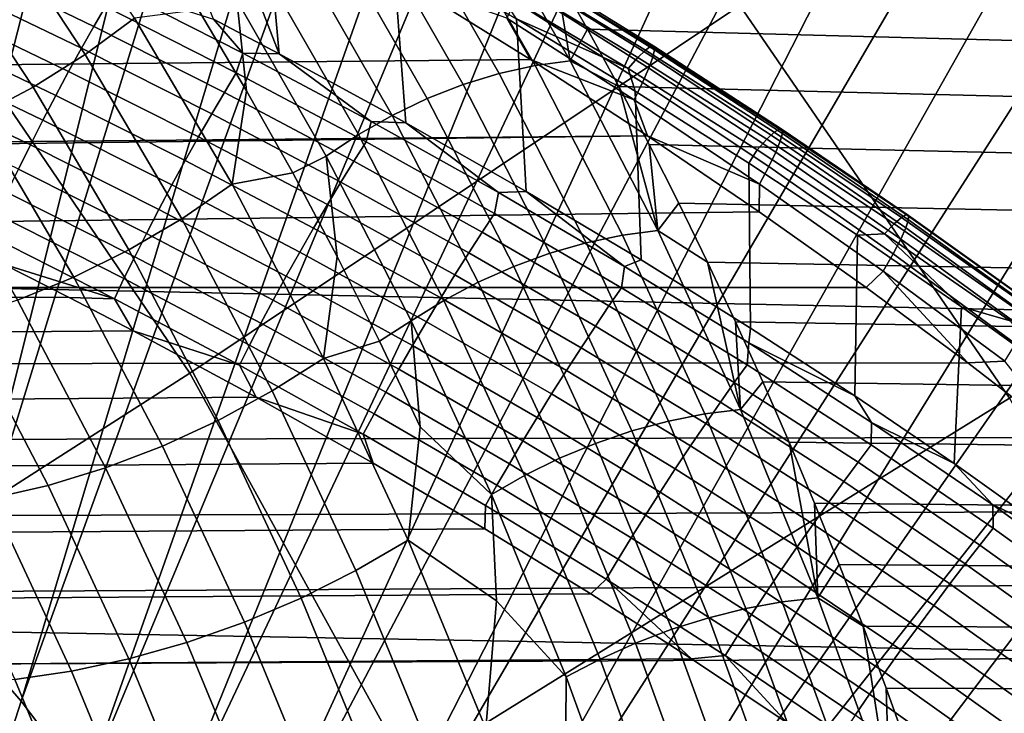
# Model space of a CAD drawing. Header units: metres. Extents: x -240 to 45, y -77 to 27.
# Tile 528 of 656: x -169.16 to -167.7, y 3.01 to 4.04. Entities that reach past the tile are written whole.
import ezdxf

# ---------------------------------------------------------------- set-up
doc = ezdxf.new("R2010")
doc.units = ezdxf.units.M
doc.layers.add('solid_102011X2', color=7, linetype='CONTINUOUS')

msp = doc.modelspace()

# ---------------------------------------------------------------- linework, layer by layer
at = {"layer": 'solid_102011X2'}
for points in [[(-169.471161, 3.329737, 292.097229), (-169.165741, 5.440711, 292.672394), (-169.058365, 5.390451, 292.852142)], [(-169.364822, 3.240388, 292.2742), (-169.471161, 3.329737, 292.097229), (-169.058365, 5.390451, 292.852142), (-168.952362, 5.335409, 293.029694)], [(-168.883621, 5.35572, 293.153778), (-168.848038, 5.275584, 293.204529), (-169.364822, 3.240388, 292.2742), (-168.952362, 5.335409, 293.029694)], [(-169.261581, 3.13825, 292.446045), (-169.364822, 3.240388, 292.2742), (-168.848038, 5.275584, 293.204529), (-168.745361, 5.211273, 293.37674)], [(-169.261581, 3.13825, 292.446045), (-168.745361, 5.211273, 293.37674), (-168.644562, 5.142488, 293.545868)], [(-169.16185, 3.023727, 292.61203), (-169.261581, 3.13825, 292.446045), (-168.644562, 5.142488, 293.545868), (-168.545715, 5.069507, 293.711792)], [(-169.16185, 3.023727, 292.61203), (-168.545715, 5.069507, 293.711792), (-168.448898, 4.99246, 293.874451)], [(-169.06601, 2.897271, 292.771515), (-169.16185, 3.023727, 292.61203), (-168.448898, 4.99246, 293.874451), (-168.354279, 4.911464, 294.033478)], [(-168.27298, 4.898897, 294.179047), (-168.26181, 4.826837, 294.188965), (-169.06601, 2.897271, 292.771515), (-168.354279, 4.911464, 294.033478)], [(-168.974457, 2.75938, 292.923889), (-169.06601, 2.897271, 292.771515), (-168.26181, 4.826837, 294.188965), (-168.171646, 4.738535, 294.340637)], [(-168.974457, 2.75938, 292.923889), (-168.171646, 4.738535, 294.340637), (-168.083771, 4.646953, 294.488556)], [(-168.911194, 3.510764, 315.348816), (-169.311829, 4.10053, 315.086304), (-168.63942, 4.642801, 316.194702), (-168.094803, 4.057481, 316.592194)], [(-168.887527, 2.6106, 293.068542), (-168.974457, 2.75938, 292.923889), (-168.083771, 4.646953, 294.488556), (-167.998291, 4.552068, 294.632538)], [(-167.694031, 3.473931, 316.847595), (-168.094803, 4.057481, 316.592194), (-167.412262, 4.594081, 317.682098), (-166.858765, 4.014644, 318.078796)], [(-168.887527, 2.6106, 293.068542), (-167.998291, 4.552068, 294.632538), (-167.915207, 4.454184, 294.772522)], [(-168.805603, 2.451516, 293.204926), (-168.887527, 2.6106, 293.068542), (-167.915207, 4.454184, 294.772522), (-167.834549, 4.353437, 294.908447)], [(-168.87587, 4.036807, 298.181885), (-169.004471, 4.359837, 298.505951), (-168.902557, 4.306019, 298.498077), (-168.778442, 3.985465, 298.174957)], [(-168.805603, 2.451516, 293.204926), (-167.834549, 4.353437, 294.908447), (-167.756409, 4.249924, 295.040253)], [(-168.778442, 3.985465, 298.174957), (-168.902557, 4.306019, 298.498077), (-168.802963, 4.252251, 298.490479)], [(-169.219147, 4.21587, 296.171265), (-169.066589, 3.984445, 296.425171), (-168.993393, 4.038361, 296.433228), (-169.147537, 4.272175, 296.176697)], [(-168.728973, 2.282758, 293.332458), (-168.805603, 2.451516, 293.204926), (-167.756409, 4.249924, 295.040253), (-167.68074, 4.143975, 295.167908)], [(-168.778442, 3.985465, 298.174957), (-168.802963, 4.252251, 298.490479), (-168.610352, 4.144799, 298.476196), (-168.590683, 3.883085, 298.161987)], [(-169.066589, 3.984445, 296.425171), (-169.219147, 4.21587, 296.171265), (-169.295013, 4.165173, 296.173187), (-169.143875, 3.935899, 296.424744)], [(-168.346405, 3.975261, 296.6875), (-168.48288, 4.213601, 296.460388), (-168.534988, 4.206057, 296.484192), (-168.398712, 3.968063, 296.710968)], [(-168.48288, 4.213601, 296.460388), (-168.346405, 3.975261, 296.6875), (-168.368164, 4.106452, 296.540192), (-168.416992, 4.189868, 296.458923)], [(-168.776855, 4.203617, 298.996582), (-177.200928, 4.108491, 304.142761), (-177.133301, 4.000533, 304.194794), (-168.587341, 4.090244, 298.983124)], [(-168.398712, 3.968063, 296.710968), (-168.534988, 4.206057, 296.484192), (-168.587967, 4.19357, 296.503571), (-168.452026, 3.956147, 296.729828)], [(-168.452026, 3.956147, 296.729828), (-168.587967, 4.19357, 296.503571), (-168.641098, 4.176304, 296.518311), (-168.505615, 3.939672, 296.743805)], [(-168.505615, 3.939672, 296.743805), (-168.641098, 4.176304, 296.518311), (-168.69368, 4.154492, 296.528198), (-168.558777, 3.918859, 296.752716)], [(-169.143875, 3.935899, 296.424744), (-169.295013, 4.165173, 296.173187), (-169.374176, 4.120715, 296.182495), (-169.224274, 3.893328, 296.431976)], [(-168.558777, 3.918859, 296.752716), (-168.69368, 4.154492, 296.528198), (-168.745026, 4.128425, 296.533081), (-168.610794, 3.893984, 296.75647)], [(-167.424133, 4.100442, 353.136322), (-169.32753, 4.14589, 351.87027), (-169.420425, 3.641665, 351.991058), (-167.514389, 3.601746, 353.257019)], [(-169.053818, 4.026125, 298.111481), (-169.249191, 4.120753, 298.12677), (-169.232162, 4.150973, 298.1492), (-169.036438, 4.055797, 298.134369)], [(-168.728973, 2.282758, 293.332458), (-167.68074, 4.143975, 295.167908), (-167.60759, 4.035539, 295.291382)], [(-168.590683, 3.883085, 298.161987), (-168.610352, 4.144799, 298.476196), (-168.426041, 4.037375, 298.46286), (-168.411804, 3.781054, 298.150177)], [(-168.610794, 3.893984, 296.75647), (-168.745026, 4.128425, 296.533081), (-168.794418, 4.09845, 296.532898), (-168.660965, 3.865381, 296.755005)], [(-169.072144, 3.993763, 298.093506), (-169.26709, 4.087876, 298.109283), (-169.249191, 4.120753, 298.12677), (-169.053818, 4.026125, 298.111481)], [(-168.246017, 3.97994, 298.535706), (-168.439819, 4.097199, 298.547302), (-168.428314, 4.108979, 298.595795), (-168.234711, 3.990982, 298.584412)], [(-168.234711, 3.990982, 298.584412), (-168.428314, 4.108979, 298.595795), (-168.419983, 4.115263, 298.645935), (-168.22673, 3.99658, 298.634705)], [(-168.22673, 3.99658, 298.634705), (-168.419983, 4.115263, 298.645935), (-168.414963, 4.115947, 298.696899), (-168.222168, 3.996644, 298.685699)], [(-168.22113, 3.991171, 298.736633), (-168.413345, 4.111021, 298.747833), (-168.415146, 4.100565, 298.797943), (-168.223618, 3.980252, 298.786591)], [(-168.222168, 3.996644, 298.685699), (-168.414963, 4.115947, 298.696899), (-168.413345, 4.111021, 298.747833), (-168.22113, 3.991171, 298.736633)], [(-169.78511, 2.950883, 314.040314), (-170.110641, 3.547867, 313.830353), (-169.311829, 4.10053, 315.086304), (-168.911194, 3.510764, 315.348816)], [(-168.660965, 3.865381, 296.755005), (-168.794418, 4.09845, 296.532898), (-168.841217, 4.064967, 296.527679), (-168.708649, 3.833431, 296.748291)], [(-168.260422, 3.963636, 298.489349), (-168.454315, 4.080116, 298.501251), (-168.439819, 4.097199, 298.547302), (-168.246017, 3.97994, 298.535706)], [(-168.223618, 3.980252, 298.786591), (-168.415146, 4.100565, 298.797943), (-168.420334, 4.084752, 298.846375), (-168.229599, 3.964066, 298.834808)], [(-167.631378, 4.003764, 296.22818), (-167.677399, 4.086881, 296.150513), (-168.368164, 4.106452, 296.540192), (-168.320557, 4.022074, 296.619415)], [(-168.346405, 3.975261, 296.6875), (-168.320557, 4.022074, 296.619415), (-168.368164, 4.106452, 296.540192)], [(-168.587341, 4.090244, 298.983124), (-177.133301, 4.000533, 304.194794), (-177.067581, 3.891978, 304.244965), (-168.405563, 3.976835, 298.97049)], [(-169.091095, 3.959323, 298.08078), (-169.285507, 4.052965, 298.097107), (-169.26709, 4.087876, 298.109283), (-169.072144, 3.993763, 298.093506)], [(-168.842209, 3.957079, 298.120361), (-169.036438, 4.055797, 298.134369), (-169.024841, 4.084463, 298.162079), (-168.832565, 3.986397, 298.148621)], [(-169.024841, 4.084463, 298.162079), (-168.87587, 4.036807, 298.181885), (-168.832565, 3.986397, 298.148621)], [(-168.440475, 4.038169, 298.935089), (-168.587341, 4.090244, 298.983124), (-168.405563, 3.976835, 298.97049)], [(-168.260422, 3.963636, 298.489349), (-168.426041, 4.037375, 298.46286), (-168.454315, 4.080116, 298.501251)], [(-168.229599, 3.964066, 298.834808), (-168.420334, 4.084752, 298.846375), (-168.428818, 4.063838, 298.892334), (-168.238968, 3.942878, 298.880493)], [(-168.841217, 4.064967, 296.527679), (-168.898209, 4.050656, 296.495056), (-168.826996, 3.930549, 296.613586)], [(-168.708649, 3.833431, 296.748291), (-168.841217, 4.064967, 296.527679), (-168.826996, 3.930549, 296.613586), (-168.758484, 3.808412, 296.727631)], [(-169.110291, 3.923459, 298.073578), (-169.304108, 4.016683, 298.090424), (-169.285507, 4.052965, 298.097107), (-169.091095, 3.959323, 298.08078)], [(-168.85994, 3.927985, 298.096985), (-169.053818, 4.026125, 298.111481), (-169.036438, 4.055797, 298.134369), (-168.842209, 3.957079, 298.120361)], [(-168.826996, 3.930549, 296.613586), (-168.898209, 4.050656, 296.495056), (-168.993393, 4.038361, 296.433228), (-168.848328, 3.791634, 296.674652)], [(-168.585876, 2.920055, 315.552979), (-168.911194, 3.510764, 315.348816), (-168.094803, 4.057481, 316.592194), (-167.694031, 3.473931, 316.847595)], [(-168.238968, 3.942878, 298.880493), (-168.428818, 4.063838, 298.892334), (-168.440475, 4.038169, 298.935089), (-168.251572, 3.917036, 298.922852)], [(-169.066589, 3.984445, 296.425171), (-168.92305, 3.740338, 296.664062), (-168.848328, 3.791634, 296.674652), (-168.993393, 4.038361, 296.433228)], [(-168.832565, 3.986397, 298.148621), (-168.87587, 4.036807, 298.181885), (-168.778442, 3.985465, 298.174957)], [(-168.657959, 2.10499, 293.450653), (-168.728973, 2.282758, 293.332458), (-167.60759, 4.035539, 295.291382), (-167.536972, 3.925005, 295.410614)], [(-168.251572, 3.917036, 298.922852), (-168.440475, 4.038169, 298.935089), (-168.405563, 3.976835, 298.97049)], [(-168.411804, 3.781054, 298.150177), (-168.426041, 4.037375, 298.46286), (-168.249802, 3.930119, 298.45047), (-168.241211, 3.679274, 298.139343)], [(-168.260422, 3.963636, 298.489349), (-168.249802, 3.930119, 298.45047), (-168.426041, 4.037375, 298.46286)], [(-168.878723, 3.896168, 298.078522), (-169.072144, 3.993763, 298.093506), (-169.053818, 4.026125, 298.111481), (-168.85994, 3.927985, 298.096985)], [(-168.346405, 3.975261, 296.6875), (-168.274185, 3.936778, 296.696594), (-168.320557, 4.022074, 296.619415)], [(-167.586533, 3.919778, 296.303894), (-167.631378, 4.003764, 296.22818), (-168.320557, 4.022074, 296.619415), (-168.274185, 3.936778, 296.696594)], [(-169.129364, 3.886851, 298.071991), (-169.32251, 3.979717, 298.089386), (-169.304108, 4.016683, 298.090424), (-169.110291, 3.923459, 298.073578)], [(-168.898209, 3.862233, 298.065277), (-169.091095, 3.959323, 298.08078), (-169.072144, 3.993763, 298.093506), (-168.878723, 3.896168, 298.078522)], [(-168.054535, 3.858505, 298.52478), (-168.246017, 3.97994, 298.535706), (-168.234711, 3.990982, 298.584412), (-168.043457, 3.868797, 298.5737)], [(-168.043457, 3.868797, 298.5737), (-168.234711, 3.990982, 298.584412), (-168.22673, 3.99658, 298.634705), (-168.035828, 3.873705, 298.624115)], [(-168.035828, 3.873705, 298.624115), (-168.22673, 3.99658, 298.634705), (-168.222168, 3.996644, 298.685699), (-168.031769, 3.87315, 298.67514)], [(-168.031342, 3.86714, 298.726013), (-168.22113, 3.991171, 298.736633), (-168.223618, 3.980252, 298.786591), (-168.034546, 3.855774, 298.775848)], [(-168.031769, 3.87315, 298.67514), (-168.222168, 3.996644, 298.685699), (-168.22113, 3.991171, 298.736633), (-168.031342, 3.86714, 298.726013)], [(-168.405563, 3.976835, 298.97049), (-177.067581, 3.891978, 304.244965), (-177.003799, 3.782995, 304.293396), (-168.231842, 3.863526, 298.958893)], [(-169.147964, 3.850183, 298.07608), (-169.340408, 3.942765, 298.094025), (-169.32251, 3.979717, 298.089386), (-169.129364, 3.886851, 298.071991)], [(-168.92305, 3.740338, 296.664062), (-169.066589, 3.984445, 296.425171), (-169.143875, 3.935899, 296.424744), (-169.001724, 3.694151, 296.661316)], [(-168.649628, 3.854651, 298.107147), (-168.842209, 3.957079, 298.120361), (-168.832565, 3.986397, 298.148621), (-168.641907, 3.884685, 298.135956)], [(-168.832565, 3.986397, 298.148621), (-168.778442, 3.985465, 298.174957), (-168.641907, 3.884685, 298.135956)], [(-168.641907, 3.884685, 298.135956), (-168.778442, 3.985465, 298.174957), (-168.590683, 3.883085, 298.161987)], [(-168.251572, 3.917036, 298.922852), (-168.405563, 3.976835, 298.97049), (-168.231842, 3.863526, 298.958893)], [(-168.068878, 3.842999, 298.478119), (-168.260422, 3.963636, 298.489349), (-168.246017, 3.97994, 298.535706), (-168.054535, 3.858505, 298.52478)], [(-168.034546, 3.855774, 298.775848), (-168.223618, 3.980252, 298.786591), (-168.229599, 3.964066, 298.834808), (-168.041336, 3.839238, 298.823822)], [(-168.268967, 3.716084, 296.92691), (-168.398712, 3.968063, 296.710968), (-168.452026, 3.956147, 296.729828), (-168.322601, 3.704795, 296.945221)], [(-168.216461, 3.722904, 296.903778), (-168.346405, 3.975261, 296.6875), (-168.398712, 3.968063, 296.710968), (-168.268967, 3.716084, 296.92691)], [(-168.216461, 3.722904, 296.903778), (-168.274185, 3.936778, 296.696594), (-168.346405, 3.975261, 296.6875)], [(-168.260422, 3.963636, 298.489349), (-168.068878, 3.842999, 298.478119), (-168.081284, 3.823064, 298.438843), (-168.249802, 3.930119, 298.45047)], [(-168.041336, 3.839238, 298.823822), (-168.229599, 3.964066, 298.834808), (-168.238968, 3.942878, 298.880493), (-168.05162, 3.817804, 298.869202)], [(-168.918015, 3.826822, 298.057495), (-169.110291, 3.923459, 298.073578), (-169.091095, 3.959323, 298.08078), (-168.898209, 3.862233, 298.065277)], [(-168.667725, 3.826165, 298.083313), (-168.85994, 3.927985, 298.096985), (-168.842209, 3.957079, 298.120361), (-168.649628, 3.854651, 298.107147)], [(-168.322601, 3.704795, 296.945221), (-168.452026, 3.956147, 296.729828), (-168.505615, 3.939672, 296.743805), (-168.376633, 3.689186, 296.958466)], [(-169.165741, 3.814173, 298.085785), (-169.357422, 3.906535, 298.104248), (-169.340408, 3.942765, 298.094025), (-169.147964, 3.850183, 298.07608)], [(-169.001724, 3.694151, 296.661316), (-169.143875, 3.935899, 296.424744), (-169.224274, 3.893328, 296.431976), (-169.083344, 3.653649, 296.666534)], [(-168.376633, 3.689186, 296.958466), (-168.505615, 3.939672, 296.743805), (-168.558777, 3.918859, 296.752716), (-168.430359, 3.669467, 296.966461)], [(-167.542877, 3.83496, 296.377655), (-167.586533, 3.919778, 296.303894), (-168.274185, 3.936778, 296.696594), (-168.229034, 3.850619, 296.771759)], [(-168.216461, 3.722904, 296.903778), (-168.229034, 3.850619, 296.771759), (-168.274185, 3.936778, 296.696594)], [(-168.05162, 3.817804, 298.869202), (-168.238968, 3.942878, 298.880493), (-168.251572, 3.917036, 298.922852), (-168.065201, 3.791822, 298.911194)], [(-168.937775, 3.790606, 298.055359), (-169.129364, 3.886851, 298.071991), (-169.110291, 3.923459, 298.073578), (-168.918015, 3.826822, 298.057495)], [(-168.686951, 3.794929, 298.064331), (-168.878723, 3.896168, 298.078522), (-168.85994, 3.927985, 298.096985), (-168.667725, 3.826165, 298.083313)], [(-168.758484, 3.808412, 296.727631), (-168.826996, 3.930549, 296.613586), (-168.848328, 3.791634, 296.674652)], [(-168.657959, 2.10499, 293.450653), (-167.536972, 3.925005, 295.410614), (-167.468887, 3.812325, 295.525635)], [(-168.430359, 3.669467, 296.966461), (-168.558777, 3.918859, 296.752716), (-168.610794, 3.893984, 296.75647), (-168.483047, 3.6459, 296.969086)], [(-168.241211, 3.679274, 298.139343), (-168.249802, 3.930119, 298.45047), (-168.081284, 3.823064, 298.438843), (-168.078705, 3.577913, 298.129395)], [(-168.065201, 3.791822, 298.911194), (-168.251572, 3.917036, 298.922852), (-168.231842, 3.863526, 298.958893)], [(-169.083344, 3.653649, 296.666534), (-169.224274, 3.893328, 296.431976), (-169.306793, 3.857262, 296.446747), (-169.166885, 3.619336, 296.679596)], [(-168.706985, 3.761533, 298.050537), (-168.898209, 3.862233, 298.065277), (-168.878723, 3.896168, 298.078522), (-168.686951, 3.794929, 298.064331)], [(-168.483047, 3.6459, 296.969086), (-168.610794, 3.893984, 296.75647), (-168.660965, 3.865381, 296.755005), (-168.533997, 3.618801, 296.966309)], [(-168.957123, 3.75426, 298.058929), (-169.147964, 3.850183, 298.07608), (-169.129364, 3.886851, 298.071991), (-168.937775, 3.790606, 298.055359)], [(-168.458878, 3.748334, 298.094788), (-168.649628, 3.854651, 298.107147), (-168.641907, 3.884685, 298.135956), (-168.453003, 3.779153, 298.124084)], [(-168.641907, 3.884685, 298.135956), (-168.590683, 3.883085, 298.161987), (-168.453003, 3.779153, 298.124084)], [(-168.453003, 3.779153, 298.124084), (-168.590683, 3.883085, 298.161987), (-168.411804, 3.781054, 298.150177)], [(-168.231842, 3.863526, 298.958893), (-177.003799, 3.782995, 304.293396), (-176.988541, 3.756347, 304.304932)], [(-168.231842, 3.863526, 298.958893), (-176.988541, 3.756347, 304.304932), (-176.922287, 3.637982, 304.354858), (-168.06575, 3.750592, 298.948059)], [(-168.727432, 3.726613, 298.042236), (-168.918015, 3.826822, 298.057495), (-168.898209, 3.862233, 298.065277), (-168.706985, 3.761533, 298.050537)], [(-168.533997, 3.618801, 296.966309), (-168.660965, 3.865381, 296.755005), (-168.708649, 3.833431, 296.748291), (-168.58255, 3.588531, 296.958191)], [(-168.065201, 3.791822, 298.911194), (-168.231842, 3.863526, 298.958893), (-168.06575, 3.750592, 298.948059)], [(-167.865585, 3.732713, 298.514435), (-168.054535, 3.858505, 298.52478), (-168.043457, 3.868797, 298.5737), (-167.854767, 3.742246, 298.563599)], [(-167.854767, 3.742246, 298.563599), (-168.043457, 3.868797, 298.5737), (-168.035828, 3.873705, 298.624115), (-167.847504, 3.746464, 298.614105)], [(-167.847504, 3.746464, 298.614105), (-168.035828, 3.873705, 298.624115), (-168.031769, 3.87315, 298.67514), (-167.843964, 3.745297, 298.665192)], [(-167.844162, 3.738765, 298.715973), (-168.031342, 3.86714, 298.726013), (-168.034546, 3.855774, 298.775848), (-167.848129, 3.726974, 298.765656)], [(-167.843964, 3.745297, 298.665192), (-168.031769, 3.87315, 298.67514), (-168.031342, 3.86714, 298.726013), (-167.844162, 3.738765, 298.715973)], [(-168.975662, 3.718502, 298.068054), (-169.165741, 3.814173, 298.085785), (-169.147964, 3.850183, 298.07608), (-168.957123, 3.75426, 298.058929)], [(-168.477325, 3.720489, 298.070465), (-168.667725, 3.826165, 298.083313), (-168.649628, 3.854651, 298.107147), (-168.458878, 3.748334, 298.094788)], [(-167.500381, 3.749343, 296.449432), (-167.542877, 3.83496, 296.377655), (-168.229034, 3.850619, 296.771759), (-168.185104, 3.763635, 296.844849)], [(-168.216461, 3.722904, 296.903778), (-168.185104, 3.763635, 296.844849), (-168.229034, 3.850619, 296.771759)], [(-167.879822, 3.718021, 298.467499), (-168.068878, 3.842999, 298.478119), (-168.054535, 3.858505, 298.52478), (-167.865585, 3.732713, 298.514435)], [(-167.848129, 3.726974, 298.765656), (-168.034546, 3.855774, 298.775848), (-168.041336, 3.839238, 298.823822), (-167.855774, 3.710118, 298.813416)], [(-168.708649, 3.833431, 296.748291), (-168.758484, 3.808412, 296.727631), (-168.692657, 3.684403, 296.837189)], [(-168.58255, 3.588531, 296.958191), (-168.708649, 3.833431, 296.748291), (-168.692657, 3.684403, 296.837189), (-168.629517, 3.558665, 296.942261)], [(-168.068878, 3.842999, 298.478119), (-167.879822, 3.718021, 298.467499), (-167.919998, 3.71614, 298.427887), (-168.081284, 3.823064, 298.438843)], [(-167.855774, 3.710118, 298.813416), (-168.041336, 3.839238, 298.823822), (-168.05162, 3.817804, 298.869202), (-167.866989, 3.688473, 298.858429)], [(-168.747894, 3.690829, 298.03952), (-168.937775, 3.790606, 298.055359), (-168.918015, 3.826822, 298.057495), (-168.727432, 3.726613, 298.042236)], [(-168.49704, 3.689869, 298.050964), (-168.686951, 3.794929, 298.064331), (-168.667725, 3.826165, 298.083313), (-168.477325, 3.720489, 298.070465)], [(-168.078705, 3.577913, 298.129395), (-168.081284, 3.823064, 298.438843), (-167.919998, 3.71614, 298.427887), (-167.923889, 3.476981, 298.120209)], [(-167.866989, 3.688473, 298.858429), (-168.05162, 3.817804, 298.869202), (-168.065201, 3.791822, 298.911194), (-167.881592, 3.662395, 298.900024)], [(-168.993073, 3.683994, 298.082642), (-169.182343, 3.77949, 298.100861), (-169.165741, 3.814173, 298.085785), (-168.975662, 3.718502, 298.068054)], [(-168.692657, 3.684403, 296.837189), (-168.758484, 3.808412, 296.727631), (-168.848328, 3.791634, 296.674652), (-168.712753, 3.532864, 296.900269)], [(-168.657959, 2.10499, 293.450653), (-167.468887, 3.812325, 295.525635), (-167.40332, 3.697788, 295.636414)], [(-168.768005, 3.654843, 298.042511), (-168.957123, 3.75426, 298.058929), (-168.937775, 3.790606, 298.055359), (-168.747894, 3.690829, 298.03952)], [(-168.92305, 3.740338, 296.664062), (-168.788986, 3.484428, 296.887177), (-168.712753, 3.532864, 296.900269), (-168.848328, 3.791634, 296.674652)], [(-168.517639, 3.657053, 298.036621), (-168.706985, 3.761533, 298.050537), (-168.686951, 3.794929, 298.064331), (-168.49704, 3.689869, 298.050964)], [(-167.881592, 3.662395, 298.900024), (-168.065201, 3.791822, 298.911194), (-168.06575, 3.750592, 298.948059), (-167.907166, 3.638084, 298.937927)], [(-169.009003, 3.65139, 298.102356), (-169.197464, 3.746792, 298.121094), (-169.182343, 3.77949, 298.100861), (-168.993073, 3.683994, 298.082642)], [(-168.270142, 3.637946, 298.08316), (-168.458878, 3.748334, 298.094788), (-168.453003, 3.779153, 298.124084), (-168.266068, 3.669624, 298.113007)], [(-168.453003, 3.779153, 298.124084), (-168.411804, 3.781054, 298.150177), (-168.266068, 3.669624, 298.113007)], [(-168.266068, 3.669624, 298.113007), (-168.411804, 3.781054, 298.150177), (-168.241211, 3.679274, 298.139343)], [(-168.538727, 3.622664, 298.02774), (-168.727432, 3.726613, 298.042236), (-168.706985, 3.761533, 298.050537), (-168.517639, 3.657053, 298.036621)], [(-168.216461, 3.722904, 296.903778), (-168.142395, 3.675861, 296.915955), (-168.185104, 3.763635, 296.844849)], [(-167.459061, 3.662979, 296.519257), (-167.500381, 3.749343, 296.449432), (-168.185104, 3.763635, 296.844849), (-168.142395, 3.675861, 296.915955)], [(-167.907166, 3.638084, 298.937927), (-168.06575, 3.750592, 298.948059), (-176.922287, 3.637982, 304.354858)], [(-169.023178, 3.621307, 298.126892), (-169.210815, 3.7167, 298.146027), (-169.197464, 3.746792, 298.121094), (-169.009003, 3.65139, 298.102356)], [(-168.787354, 3.619377, 298.051086), (-168.975662, 3.718502, 298.068054), (-168.957123, 3.75426, 298.058929), (-168.768005, 3.654843, 298.042511)], [(-168.288956, 3.610777, 298.05838), (-168.477325, 3.720489, 298.070465), (-168.458878, 3.748334, 298.094788), (-168.270142, 3.637946, 298.08316)], [(-167.668808, 3.611134, 298.554016), (-167.854767, 3.742246, 298.563599), (-167.847504, 3.746464, 298.614105), (-167.661972, 3.614665, 298.604645)], [(-167.661972, 3.614665, 298.604645), (-167.847504, 3.746464, 298.614105), (-167.843964, 3.745297, 298.665192), (-167.658966, 3.6129, 298.655762)], [(-167.658966, 3.6129, 298.655762), (-167.843964, 3.745297, 298.665192), (-167.844162, 3.738765, 298.715973), (-167.659836, 3.605867, 298.706451)], [(-168.788986, 3.484428, 296.887177), (-168.92305, 3.740338, 296.664062), (-169.001724, 3.694151, 296.661316), (-168.869003, 3.440815, 296.882202)], [(-167.693497, 3.588501, 298.457458), (-167.879822, 3.718021, 298.467499), (-167.865585, 3.732713, 298.514435), (-167.679382, 3.602365, 298.5047)], [(-167.679382, 3.602365, 298.5047), (-167.865585, 3.732713, 298.514435), (-167.854767, 3.742246, 298.563599), (-167.668808, 3.611134, 298.554016)], [(-167.659836, 3.605867, 298.706451), (-167.844162, 3.738765, 298.715973), (-167.848129, 3.726974, 298.765656), (-167.664597, 3.593683, 298.755981)], [(-169.023178, 3.621307, 298.126892), (-169.187683, 3.672679, 298.171417), (-169.210815, 3.7167, 298.146027)], [(-168.805603, 3.58508, 298.065155), (-168.993073, 3.683994, 298.082642), (-168.975662, 3.718502, 298.068054), (-168.787354, 3.619377, 298.051086)], [(-168.559921, 3.587354, 298.024445), (-168.747894, 3.690829, 298.03952), (-168.727432, 3.726613, 298.042236), (-168.538727, 3.622664, 298.02774)], [(-168.309143, 3.580811, 298.038361), (-168.49704, 3.689869, 298.050964), (-168.477325, 3.720489, 298.070465), (-168.288956, 3.610777, 298.05838)], [(-168.146393, 3.450332, 297.13092), (-168.268967, 3.716084, 296.92691), (-168.322601, 3.704795, 296.945221), (-168.200333, 3.439726, 297.148712)], [(-168.093704, 3.456738, 297.108093), (-168.216461, 3.722904, 296.903778), (-168.268967, 3.716084, 296.92691), (-168.146393, 3.450332, 297.13092)], [(-168.093704, 3.456738, 297.108093), (-168.142395, 3.675861, 296.915955), (-168.216461, 3.722904, 296.903778)], [(-167.923889, 3.476981, 298.120209), (-167.919998, 3.71614, 298.427887), (-167.765701, 3.609413, 298.417572), (-167.776276, 3.376433, 298.111725)], [(-167.879822, 3.718021, 298.467499), (-167.765701, 3.609413, 298.417572), (-167.919998, 3.71614, 298.427887)], [(-167.693497, 3.588501, 298.457458), (-167.765701, 3.609413, 298.417572), (-167.879822, 3.718021, 298.467499)], [(-167.664597, 3.593683, 298.755981), (-167.848129, 3.726974, 298.765656), (-167.855774, 3.710118, 298.813416), (-167.673141, 3.576546, 298.803467)], [(-168.200333, 3.439726, 297.148712), (-168.322601, 3.704795, 296.945221), (-168.376633, 3.689186, 296.958466), (-168.254807, 3.425064, 297.161224)], [(-167.673141, 3.576546, 298.803467), (-167.855774, 3.710118, 298.813416), (-167.866989, 3.688473, 298.858429), (-167.685333, 3.554737, 298.848175)], [(-168.869003, 3.440815, 296.882202), (-169.001724, 3.694151, 296.661316), (-169.083344, 3.653649, 296.666534), (-168.951797, 3.40257, 296.885437)], [(-168.822372, 3.552604, 298.084381), (-169.009003, 3.65139, 298.102356), (-168.993073, 3.683994, 298.082642), (-168.805603, 3.58508, 298.065155)], [(-168.580811, 3.551771, 298.026855), (-168.768005, 3.654843, 298.042511), (-168.747894, 3.690829, 298.03952), (-168.559921, 3.587354, 298.024445)], [(-168.629517, 3.558665, 296.942261), (-168.692657, 3.684403, 296.837189), (-168.712753, 3.532864, 296.900269)], [(-168.592819, 1.918916, 293.559021), (-168.657959, 2.10499, 293.450653), (-167.40332, 3.697788, 295.636414), (-167.340286, 3.581486, 295.742981)], [(-168.330322, 3.548616, 298.023468), (-168.517639, 3.657053, 298.036621), (-168.49704, 3.689869, 298.050964), (-168.309143, 3.580811, 298.038361)], [(-168.254807, 3.425064, 297.161224), (-168.376633, 3.689186, 296.958466), (-168.430359, 3.669467, 296.966461), (-168.309082, 3.406539, 297.168274)], [(-167.685333, 3.554737, 298.848175), (-167.866989, 3.688473, 298.858429), (-167.881592, 3.662395, 298.900024), (-167.700989, 3.528615, 298.889343)], [(-173.758942, 3.630765, 300.958984), (-169.187683, 3.672679, 298.171417), (-169.090286, 3.623149, 298.161102)], [(-169.023178, 3.621307, 298.126892), (-169.090286, 3.623149, 298.161102), (-169.187683, 3.672679, 298.171417)], [(-168.309082, 3.406539, 297.168274), (-168.430359, 3.669467, 296.966461), (-168.483047, 3.6459, 296.969086), (-168.362427, 3.384401, 297.1698)], [(-168.083633, 3.523296, 298.072327), (-168.270142, 3.637946, 298.08316), (-168.266068, 3.669624, 298.113007), (-168.081284, 3.555914, 298.102661)], [(-168.081284, 3.555914, 298.102661), (-168.266068, 3.669624, 298.113007), (-168.241211, 3.679274, 298.139343), (-168.078705, 3.577913, 298.129395)], [(-167.4189, 3.575906, 296.587128), (-167.459061, 3.662979, 296.519257), (-168.142395, 3.675861, 296.915955), (-168.100891, 3.587347, 296.985016)], [(-168.093704, 3.456738, 297.108093), (-168.100891, 3.587347, 296.985016), (-168.142395, 3.675861, 296.915955)], [(-168.600998, 3.516639, 298.034882), (-168.787354, 3.619377, 298.051086), (-168.768005, 3.654843, 298.042511), (-168.580811, 3.551771, 298.026855)], [(-168.352081, 3.514804, 298.014008), (-168.538727, 3.622664, 298.02774), (-168.517639, 3.657053, 298.036621), (-168.330322, 3.548616, 298.023468)], [(-167.881592, 3.662395, 298.900024), (-167.907166, 3.638084, 298.937927), (-167.756088, 3.526164, 298.928558)], [(-167.700989, 3.528615, 298.889343), (-167.881592, 3.662395, 298.900024), (-167.756088, 3.526164, 298.928558)], [(-167.514389, 3.601746, 353.257019), (-169.420425, 3.641665, 351.991058), (-169.501236, 3.131834, 352.0961), (-167.592896, 3.097504, 353.362)], [(-168.951797, 3.40257, 296.885437), (-169.083344, 3.653649, 296.666534), (-169.166885, 3.619336, 296.679596), (-169.036362, 3.370169, 296.89682)], [(-168.837387, 3.522564, 298.108429), (-169.023178, 3.621307, 298.126892), (-169.009003, 3.65139, 298.102356), (-168.822372, 3.552604, 298.084381)], [(-168.362427, 3.384401, 297.1698), (-168.483047, 3.6459, 296.969086), (-168.533997, 3.618801, 296.966309), (-168.414139, 3.358943, 297.165771)], [(-167.907166, 3.638084, 298.937927), (-176.922287, 3.637982, 304.354858), (-176.858322, 3.519145, 304.40271), (-167.756088, 3.526164, 298.928558)], [(-173.718872, 3.535043, 301.025696), (-173.758942, 3.630765, 300.958984), (-169.090286, 3.623149, 298.161102), (-168.99527, 3.573721, 298.151184)], [(-168.102814, 3.49684, 298.047058), (-168.288956, 3.610777, 298.05838), (-168.270142, 3.637946, 298.08316), (-168.083633, 3.523296, 298.072327)], [(-169.036362, 3.370169, 296.89682), (-169.166885, 3.619336, 296.679596), (-169.251343, 3.59164, 296.700348), (-169.121613, 3.344017, 296.91626)], [(-169.023178, 3.621307, 298.126892), (-168.99527, 3.573721, 298.151184), (-169.090286, 3.623149, 298.161102)], [(-168.837387, 3.522564, 298.108429), (-168.99527, 3.573721, 298.151184), (-169.023178, 3.621307, 298.126892)], [(-168.620102, 3.482595, 298.048401), (-168.805603, 3.58508, 298.065155), (-168.787354, 3.619377, 298.051086), (-168.600998, 3.516639, 298.034882)], [(-168.414139, 3.358943, 297.165771), (-168.533997, 3.618801, 296.966309), (-168.58255, 3.588531, 296.958191), (-168.463531, 3.330507, 297.15625)], [(-168.374023, 3.480014, 298.010132), (-168.559921, 3.587354, 298.024445), (-168.538727, 3.622664, 298.02774), (-168.352081, 3.514804, 298.014008)], [(-168.123489, 3.467571, 298.02652), (-168.309143, 3.580811, 298.038361), (-168.288956, 3.610777, 298.05838), (-168.102814, 3.49684, 298.047058)], [(-167.776276, 3.376433, 298.111725), (-167.765701, 3.609413, 298.417572), (-167.638931, 3.518204, 298.40918), (-167.635696, 3.276375, 298.103851)], [(-167.693497, 3.588501, 298.457458), (-167.638931, 3.518204, 298.40918), (-167.765701, 3.609413, 298.417572)], [(-169.121613, 3.344017, 296.91626), (-169.251343, 3.59164, 296.700348), (-169.335617, 3.570907, 296.728546), (-169.206497, 3.324439, 296.943451)], [(-168.637756, 3.450286, 298.067108), (-168.822372, 3.552604, 298.084381), (-168.805603, 3.58508, 298.065155), (-168.620102, 3.482595, 298.048401)], [(-168.58255, 3.588531, 296.958191), (-168.629517, 3.558665, 296.942261), (-168.569031, 3.431325, 297.042938)], [(-168.463531, 3.330507, 297.15625), (-168.58255, 3.588531, 296.958191), (-168.569031, 3.431325, 297.042938)], [(-168.395737, 3.44488, 298.011932), (-168.580811, 3.551771, 298.026855), (-168.559921, 3.587354, 298.024445), (-168.374023, 3.480014, 298.010132)], [(-167.379913, 3.48815, 296.653046), (-167.4189, 3.575906, 296.587128), (-168.100891, 3.587347, 296.985016), (-168.060608, 3.498137, 297.052032)], [(-168.093704, 3.456738, 297.108093), (-168.060608, 3.498137, 297.052032), (-168.100891, 3.587347, 296.985016)], [(-173.680023, 3.438627, 301.090332), (-173.718872, 3.535043, 301.025696), (-168.99527, 3.573721, 298.151184), (-168.812637, 3.475265, 298.13269)], [(-168.837387, 3.522564, 298.108429), (-168.812637, 3.475265, 298.13269), (-168.99527, 3.573721, 298.151184)], [(-168.592819, 1.918916, 293.559021), (-167.340286, 3.581486, 295.742981), (-167.27977, 3.463499, 295.845306)], [(-168.145264, 3.436043, 298.011047), (-168.330322, 3.548616, 298.023468), (-168.309143, 3.580811, 298.038361), (-168.123489, 3.467571, 298.02652)], [(-168.081284, 3.555914, 298.102661), (-168.078705, 3.577913, 298.129395), (-167.923889, 3.476981, 298.120209)], [(-168.653625, 3.420325, 298.090698), (-168.837387, 3.522564, 298.108429), (-168.822372, 3.552604, 298.084381), (-168.637756, 3.450286, 298.067108)], [(-168.569031, 3.431325, 297.042938), (-168.629517, 3.558665, 296.942261), (-168.712753, 3.532864, 296.900269), (-168.587128, 3.262962, 297.109375)], [(-167.899597, 3.40419, 298.062225), (-168.083633, 3.523296, 298.072327), (-168.081284, 3.555914, 298.102661), (-167.898895, 3.437833, 298.093018)], [(-168.081284, 3.555914, 298.102661), (-167.923889, 3.476981, 298.120209), (-167.898895, 3.437833, 298.093018)], [(-168.416779, 3.410128, 298.019409), (-168.600998, 3.516639, 298.034882), (-168.580811, 3.551771, 298.026855), (-168.395737, 3.44488, 298.011932)], [(-168.167709, 3.402854, 298.001007), (-168.352081, 3.514804, 298.014008), (-168.330322, 3.548616, 298.023468), (-168.145264, 3.436043, 298.011047)], [(-167.756088, 3.526164, 298.928558), (-176.858322, 3.519145, 304.40271), (-176.796646, 3.399981, 304.448608), (-167.612411, 3.415269, 298.919708)], [(-168.788986, 3.484428, 296.887177), (-168.664795, 3.217628, 297.093842), (-168.587128, 3.262962, 297.109375), (-168.712753, 3.532864, 296.900269)], [(-167.919144, 3.378487, 298.036469), (-168.102814, 3.49684, 298.047058), (-168.083633, 3.523296, 298.072327), (-167.899597, 3.40419, 298.062225)], [(-167.700989, 3.528615, 298.889343), (-167.756088, 3.526164, 298.928558), (-167.612411, 3.415269, 298.919708)], [(-169.519836, 2.352679, 314.210419), (-169.78511, 2.950883, 314.040314), (-168.911194, 3.510764, 315.348816), (-168.585876, 2.920055, 315.552979)], [(-168.653625, 3.420325, 298.090698), (-168.812637, 3.475265, 298.13269), (-168.837387, 3.522564, 298.108429)], [(-168.436768, 3.376383, 298.032349), (-168.620102, 3.482595, 298.048401), (-168.600998, 3.516639, 298.034882), (-168.416779, 3.410128, 298.019409)], [(-168.190414, 3.368634, 297.996552), (-168.374023, 3.480014, 298.010132), (-168.352081, 3.514804, 298.014008), (-168.167709, 3.402854, 298.001007)], [(-167.940323, 3.349958, 298.015381), (-168.123489, 3.467571, 298.02652), (-168.102814, 3.49684, 298.047058), (-167.919144, 3.378487, 298.036469)], [(-168.093704, 3.456738, 297.108093), (-168.021545, 3.408257, 297.117065), (-168.060608, 3.498137, 297.052032)], [(-167.342072, 3.39975, 296.71701), (-167.379913, 3.48815, 296.653046), (-168.060608, 3.498137, 297.052032), (-168.021545, 3.408257, 297.117065)], [(-168.664795, 3.217628, 297.093842), (-168.788986, 3.484428, 296.887177), (-168.869003, 3.440815, 296.882202), (-168.746109, 3.176809, 297.086731)], [(-168.455322, 3.344285, 298.050537), (-168.637756, 3.450286, 298.067108), (-168.620102, 3.482595, 298.048401), (-168.436768, 3.376383, 298.032349)], [(-168.212967, 3.334001, 297.997742), (-168.395737, 3.44488, 298.011932), (-168.374023, 3.480014, 298.010132), (-168.190414, 3.368634, 297.996552)], [(-173.642426, 3.341653, 301.152893), (-173.680023, 3.438627, 301.090332), (-168.812637, 3.475265, 298.13269), (-168.639038, 3.37732, 298.115631)], [(-168.653625, 3.420325, 298.090698), (-168.639038, 3.37732, 298.115631), (-168.812637, 3.475265, 298.13269)], [(-168.32074, 2.328119, 315.718353), (-168.585876, 2.920055, 315.552979), (-167.694031, 3.473931, 316.847595), (-167.368652, 2.889431, 317.046051)], [(-167.962692, 3.319145, 297.99939), (-168.145264, 3.436043, 298.011047), (-168.123489, 3.467571, 298.02652), (-167.940323, 3.349958, 298.015381)], [(-167.898895, 3.437833, 298.093018), (-167.923889, 3.476981, 298.120209), (-167.776276, 3.376433, 298.111725)], [(-168.472107, 3.314442, 298.073639), (-168.653625, 3.420325, 298.090698), (-168.637756, 3.450286, 298.067108), (-168.455322, 3.344285, 298.050537)], [(-168.533844, 1.725268, 293.657196), (-168.592819, 1.918916, 293.559021), (-167.27977, 3.463499, 295.845306), (-167.221756, 3.3441, 295.943451)], [(-168.031647, 3.171061, 297.321869), (-168.146393, 3.450332, 297.13092), (-168.200333, 3.439726, 297.148712), (-168.085892, 3.161201, 297.339172)], [(-167.978775, 3.177017, 297.299377), (-168.093704, 3.456738, 297.108093), (-168.146393, 3.450332, 297.13092), (-168.031647, 3.171061, 297.321869)], [(-167.978775, 3.177017, 297.299377), (-168.021545, 3.408257, 297.117065), (-168.093704, 3.456738, 297.108093)], [(-168.746109, 3.176809, 297.086731), (-168.869003, 3.440815, 296.882202), (-168.951797, 3.40257, 296.885437), (-168.830048, 3.141013, 297.088074)], [(-168.234894, 3.299679, 298.004608), (-168.416779, 3.410128, 298.019409), (-168.395737, 3.44488, 298.011932), (-168.212967, 3.334001, 297.997742)], [(-168.085892, 3.161201, 297.339172), (-168.200333, 3.439726, 297.148712), (-168.254807, 3.425064, 297.161224), (-168.140793, 3.147567, 297.350983)], [(-167.985855, 3.286632, 297.988739), (-168.167709, 3.402854, 298.001007), (-168.145264, 3.436043, 298.011047), (-167.962692, 3.319145, 297.99939)], [(-167.718262, 3.280392, 298.052826), (-167.899597, 3.40419, 298.062225), (-167.898895, 3.437833, 298.093018), (-167.719147, 3.315156, 298.084106)], [(-167.898895, 3.437833, 298.093018), (-167.776276, 3.376433, 298.111725), (-167.719147, 3.315156, 298.084106)], [(-168.463531, 3.330507, 297.15625), (-168.569031, 3.431325, 297.042938), (-168.587128, 3.262962, 297.109375), (-168.456024, 3.172392, 297.231018)], [(-168.140793, 3.147567, 297.350983), (-168.254807, 3.425064, 297.161224), (-168.309082, 3.406539, 297.168274), (-168.195602, 3.130343, 297.357147)], [(-167.612411, 3.415269, 298.919708), (-176.796646, 3.399981, 304.448608), (-176.733673, 3.273116, 304.495178), (-167.476334, 3.305573, 298.91156)], [(-168.653625, 3.420325, 298.090698), (-168.472107, 3.314442, 298.073639), (-168.473419, 3.279839, 298.099579), (-168.639038, 3.37732, 298.115631)], [(-168.255814, 3.266282, 298.016998), (-168.436768, 3.376383, 298.032349), (-168.416779, 3.410128, 298.019409), (-168.234894, 3.299679, 298.004608)], [(-168.195602, 3.130343, 297.357147), (-168.309082, 3.406539, 297.168274), (-168.362427, 3.384401, 297.1698), (-168.249588, 3.109759, 297.357605)], [(-167.305374, 3.310755, 296.779053), (-167.342072, 3.39975, 296.71701), (-168.021545, 3.408257, 297.117065), (-167.983673, 3.317746, 297.180115)], [(-167.978775, 3.177017, 297.299377), (-167.983673, 3.317746, 297.180115), (-168.021545, 3.408257, 297.117065)], [(-168.830048, 3.141013, 297.088074), (-168.951797, 3.40257, 296.885437), (-169.036362, 3.370169, 296.89682), (-168.915573, 3.110687, 297.097839)], [(-168.009354, 3.253036, 297.983673), (-168.190414, 3.368634, 297.996552), (-168.167709, 3.402854, 298.001007), (-167.985855, 3.286632, 297.988739)], [(-167.738205, 3.255483, 298.026611), (-167.919144, 3.378487, 298.036469), (-167.899597, 3.40419, 298.062225), (-167.718262, 3.280392, 298.052826)], [(-173.606064, 3.244035, 301.213409), (-173.642426, 3.341653, 301.152893), (-168.639038, 3.37732, 298.115631), (-168.473419, 3.279839, 298.099579)], [(-168.249588, 3.109759, 297.357605), (-168.362427, 3.384401, 297.1698), (-168.414139, 3.358943, 297.165771), (-168.302032, 3.086089, 297.352356)], [(-167.759888, 3.227744, 298.004974), (-167.940323, 3.349958, 298.015381), (-167.919144, 3.378487, 298.036469), (-167.738205, 3.255483, 298.026611)], [(-168.915573, 3.110687, 297.097839), (-169.036362, 3.370169, 296.89682), (-169.121613, 3.344017, 296.91626), (-169.001602, 3.08621, 297.115967)], [(-168.275314, 3.234442, 298.034668), (-168.455322, 3.344285, 298.050537), (-168.436768, 3.376383, 298.032349), (-168.255814, 3.266282, 298.016998)], [(-168.032761, 3.218959, 297.984253), (-168.212967, 3.334001, 297.997742), (-168.190414, 3.368634, 297.996552), (-168.009354, 3.253036, 297.983673)], [(-167.719147, 3.315156, 298.084106), (-167.776276, 3.376433, 298.111725), (-167.635696, 3.276375, 298.103851)], [(-168.302032, 3.086089, 297.352356), (-168.414139, 3.358943, 297.165771), (-168.463531, 3.330507, 297.15625), (-168.352249, 3.059649, 297.341461)], [(-167.782883, 3.197699, 297.988403), (-167.962692, 3.319145, 297.99939), (-167.940323, 3.349958, 298.015381), (-167.759888, 3.227744, 298.004974)], [(-169.001602, 3.08621, 297.115967), (-169.121613, 3.344017, 296.91626), (-169.206497, 3.324439, 296.943451), (-169.087082, 3.067886, 297.142181)], [(-168.533844, 1.725268, 293.657196), (-167.221756, 3.3441, 295.943451), (-167.166229, 3.223223, 296.037415)], [(-168.29303, 3.204764, 298.057281), (-168.472107, 3.314442, 298.073639), (-168.455322, 3.344285, 298.050537), (-168.275314, 3.234442, 298.034668)], [(-168.055603, 3.185123, 297.990509), (-168.234894, 3.299679, 298.004608), (-168.212967, 3.334001, 297.997742), (-168.032761, 3.218959, 297.984253)], [(-169.087082, 3.067886, 297.142181), (-169.206497, 3.324439, 296.943451), (-169.289963, 3.31168, 296.978088), (-169.170929, 3.055944, 297.176208)], [(-168.352249, 3.059649, 297.341461), (-168.463531, 3.330507, 297.15625), (-168.456024, 3.172392, 297.231018)], [(-167.806763, 3.16592, 297.977142), (-167.985855, 3.286632, 297.988739), (-167.962692, 3.319145, 297.99939), (-167.782883, 3.197699, 297.988403)], [(-167.476334, 3.305573, 298.91156), (-176.733673, 3.273116, 304.495178), (-176.673279, 3.145889, 304.539551), (-167.347076, 3.196808, 298.903992)], [(-168.472107, 3.314442, 298.073639), (-168.29303, 3.204764, 298.057281), (-168.315994, 3.182886, 298.084747), (-168.473419, 3.279839, 298.099579)], [(-167.269836, 3.221183, 296.839142), (-167.305374, 3.310755, 296.779053), (-167.983673, 3.317746, 297.180115), (-167.946991, 3.226655, 297.24115)], [(-167.978775, 3.177017, 297.299377), (-167.946991, 3.226655, 297.24115), (-167.983673, 3.317746, 297.180115)], [(-167.719147, 3.315156, 298.084106), (-167.635696, 3.276375, 298.103851), (-167.542297, 3.187635, 298.075836)], [(-167.539948, 3.151647, 298.044128), (-167.718262, 3.280392, 298.052826), (-167.719147, 3.315156, 298.084106), (-167.542297, 3.187635, 298.075836)], [(-168.077469, 3.152129, 298.002319), (-168.255814, 3.266282, 298.016998), (-168.234894, 3.299679, 298.004608), (-168.055603, 3.185123, 297.990509)], [(-173.570953, 3.145844, 301.271851), (-173.606064, 3.244035, 301.213409), (-168.473419, 3.279839, 298.099579), (-168.315994, 3.182886, 298.084747)], [(-167.83107, 3.133009, 297.971466), (-168.009354, 3.253036, 297.983673), (-167.985855, 3.286632, 297.988739), (-167.806763, 3.16592, 297.977142)], [(-167.560272, 3.127578, 298.017426), (-167.738205, 3.255483, 298.026611), (-167.718262, 3.280392, 298.052826), (-167.539948, 3.151647, 298.044128)], [(-168.664795, 3.217628, 297.093842), (-168.550858, 2.940882, 297.283508), (-168.471802, 2.982869, 297.3013), (-168.587128, 3.262962, 297.109375)], [(-168.456024, 3.172392, 297.231018), (-168.587128, 3.262962, 297.109375), (-168.471802, 2.982869, 297.3013)], [(-168.097946, 3.1206, 298.01944), (-168.275314, 3.234442, 298.034668), (-168.255814, 3.266282, 298.016998), (-168.077469, 3.152129, 298.002319)], [(-167.855377, 3.099551, 297.971436), (-168.032761, 3.218959, 297.984253), (-168.009354, 3.253036, 297.983673), (-167.83107, 3.133009, 297.971466)], [(-167.582458, 3.10068, 297.99527), (-167.759888, 3.227744, 298.004974), (-167.738205, 3.255483, 298.026611), (-167.560272, 3.127578, 298.017426)], [(-168.116623, 3.091136, 298.041534), (-168.29303, 3.204764, 298.057281), (-168.275314, 3.234442, 298.034668), (-168.097946, 3.1206, 298.01944)], [(-168.550858, 2.940882, 297.283508), (-168.664795, 3.217628, 297.093842), (-168.746109, 3.176809, 297.086731), (-168.633408, 2.903077, 297.274292)], [(-168.481232, 1.524811, 293.744751), (-168.533844, 1.725268, 293.657196), (-167.166229, 3.223223, 296.037415), (-167.11319, 3.101197, 296.127197)], [(-167.879166, 3.066265, 297.977112), (-168.055603, 3.185123, 297.990509), (-168.032761, 3.218959, 297.984253), (-167.855377, 3.099551, 297.971436)], [(-167.978775, 3.177017, 297.299377), (-167.911514, 3.135007, 297.300201), (-167.946991, 3.226655, 297.24115)], [(-167.235428, 3.131058, 296.897369), (-167.269836, 3.221183, 296.839142), (-167.946991, 3.226655, 297.24115), (-167.911514, 3.135007, 297.300201)], [(-167.606094, 3.071464, 297.978088), (-167.782883, 3.197699, 297.988403), (-167.759888, 3.227744, 298.004974), (-167.582458, 3.10068, 297.99527)], [(-168.29303, 3.204764, 298.057281), (-168.166412, 3.086616, 298.070953), (-168.315994, 3.182886, 298.084747)], [(-168.116623, 3.091136, 298.041534), (-168.166412, 3.086616, 298.070953), (-168.29303, 3.204764, 298.057281)], [(-167.347076, 3.196808, 298.903992), (-176.673279, 3.145889, 304.539551), (-176.625351, 3.040656, 304.574646), (-167.223846, 3.088731, 298.89679)], [(-167.630722, 3.040483, 297.966248), (-167.806763, 3.16592, 297.977142), (-167.782883, 3.197699, 297.988403), (-167.606094, 3.071464, 297.978088)], [(-173.537064, 3.04721, 301.328278), (-173.570953, 3.145844, 301.271851), (-168.315994, 3.182886, 298.084747), (-168.166412, 3.086616, 298.070953)], [(-168.633408, 2.903077, 297.274292), (-168.746109, 3.176809, 297.086731), (-168.830048, 3.141013, 297.088074), (-168.71843, 2.869925, 297.273834)], [(-168.352249, 3.059649, 297.341461), (-168.456024, 3.172392, 297.231018), (-168.471802, 2.982869, 297.3013), (-168.35347, 2.908574, 297.401672)], [(-167.902023, 3.033736, 297.988312), (-168.077469, 3.152129, 298.002319), (-168.055603, 3.185123, 297.990509), (-167.879166, 3.066265, 297.977112)], [(-167.872391, 2.884222, 297.47641), (-167.978775, 3.177017, 297.299377), (-168.031647, 3.171061, 297.321869), (-167.925446, 2.878752, 297.498627)], [(-167.872391, 2.884222, 297.47641), (-167.911514, 3.135007, 297.300201), (-167.978775, 3.177017, 297.299377)], [(-167.979996, 2.869698, 297.515411), (-168.085892, 3.161201, 297.339172), (-168.140793, 3.147567, 297.350983), (-168.035294, 2.85718, 297.52655)], [(-167.925446, 2.878752, 297.498627), (-168.031647, 3.171061, 297.321869), (-168.085892, 3.161201, 297.339172), (-167.979996, 2.869698, 297.515411)], [(-167.655869, 3.008326, 297.95993), (-167.83107, 3.133009, 297.971466), (-167.806763, 3.16592, 297.977142), (-167.630722, 3.040483, 297.966248)], [(-168.035294, 2.85718, 297.52655), (-168.140793, 3.147567, 297.350983), (-168.195602, 3.130343, 297.357147), (-168.090607, 2.841365, 297.531891)], [(-167.923492, 3.002581, 298.004852), (-168.097946, 3.1206, 298.01944), (-168.077469, 3.152129, 298.002319), (-167.902023, 3.033736, 297.988312)], [(-169.16185, 3.023727, 292.61203), (-170.131836, 0, 290.956177), (-169.261581, 3.13825, 292.446045)], [(-167.592896, 3.097504, 353.362), (-169.501236, 3.131834, 352.0961), (-169.569809, 2.617176, 352.185242), (-167.659515, 2.588489, 353.45108)], [(-168.71843, 2.869925, 297.273834), (-168.830048, 3.141013, 297.088074), (-168.915573, 3.110687, 297.097839), (-168.804871, 2.841839, 297.282074)], [(-168.090607, 2.841365, 297.531891), (-168.195602, 3.130343, 297.357147), (-168.249588, 3.109759, 297.357605), (-168.145218, 2.822464, 297.531311)], [(-167.202148, 3.040436, 296.953644), (-167.235428, 3.131058, 296.897369), (-167.911514, 3.135007, 297.300201), (-167.877197, 3.042822, 297.3573)], [(-167.872391, 2.884222, 297.47641), (-167.877197, 3.042822, 297.3573), (-167.911514, 3.135007, 297.300201)], [(-167.681107, 2.975559, 297.95929), (-167.855377, 3.099551, 297.971436), (-167.83107, 3.133009, 297.971466), (-167.655869, 3.008326, 297.95993)], [(-167.943192, 2.97339, 298.026428), (-168.116623, 3.091136, 298.041534), (-168.097946, 3.1206, 298.01944), (-167.923492, 3.002581, 298.004852)], [(-168.804871, 2.841839, 297.282074), (-168.915573, 3.110687, 297.097839), (-169.001602, 3.08621, 297.115967), (-168.891647, 2.819169, 297.29895)], [(-167.012283, 2.936296, 296.306763), (-167.014404, 2.853714, 296.294495), (-168.481232, 1.524811, 293.744751), (-167.11319, 3.101197, 296.127197)], [(-168.145218, 2.822464, 297.531311), (-168.249588, 3.109759, 297.357605), (-168.302032, 3.086089, 297.352356), (-168.198364, 2.80073, 297.524902)], [(-167.705887, 2.942897, 297.964325), (-167.879166, 3.066265, 297.977112), (-167.855377, 3.099551, 297.971436), (-167.681107, 2.975559, 297.95929)], [(-167.223846, 3.088731, 298.89679), (-176.625351, 3.040656, 304.574646), (-176.5728, 2.920488, 304.612915), (-167.106918, 2.981497, 298.890137)], [(-173.50441, 2.948154, 301.382599), (-173.537064, 3.04721, 301.328278), (-168.166412, 3.086616, 298.070953), (-168.024124, 2.991176, 298.057953)], [(-168.891647, 2.819169, 297.29895), (-169.001602, 3.08621, 297.115967), (-169.087082, 3.067886, 297.142181), (-168.977676, 2.802198, 297.324249)], [(-168.198364, 2.80073, 297.524902), (-168.302032, 3.086089, 297.352356), (-168.352249, 3.059649, 297.341461), (-168.249359, 2.776453, 297.512695)], [(-168.116623, 3.091136, 298.041534), (-168.024124, 2.991176, 298.057953), (-168.166412, 3.086616, 298.070953)], [(-167.943192, 2.97339, 298.026428), (-168.024124, 2.991176, 298.057953), (-168.116623, 3.091136, 298.041534)], [(-169.06189, 2.791138, 297.357666), (-169.170929, 3.055944, 297.176208), (-169.252106, 3.050533, 297.21756), (-169.143234, 2.786126, 297.398743)], [(-168.977676, 2.802198, 297.324249), (-169.087082, 3.067886, 297.142181), (-169.170929, 3.055944, 297.176208), (-169.06189, 2.791138, 297.357666)], [(-168.249359, 2.776453, 297.512695), (-168.352249, 3.059649, 297.341461), (-168.35347, 2.908574, 297.401672)], [(-167.729752, 2.910907, 297.974945), (-167.902023, 3.033736, 297.988312), (-167.879166, 3.066265, 297.977112), (-167.705887, 2.942897, 297.964325)], [(-169.143234, 2.786126, 297.398743), (-169.252106, 3.050533, 297.21756), (-169.32959, 3.05172, 297.265747), (-169.220688, 2.787226, 297.446991)], [(-167.169998, 2.949336, 297.008057), (-167.202148, 3.040436, 296.953644), (-167.877197, 3.042822, 297.3573), (-167.84407, 2.950158, 297.412415)], [(-167.872391, 2.884222, 297.47641), (-167.84407, 2.950158, 297.412415), (-167.877197, 3.042822, 297.3573)], [(-167.752274, 2.880197, 297.990906), (-167.923492, 3.002581, 298.004852), (-167.902023, 3.033736, 297.988312), (-167.729752, 2.910907, 297.974945)], [(-169.06601, 2.897271, 292.771515), (-170.131836, 0, 290.956177), (-169.16185, 3.023727, 292.61203)]]:
    msp.add_3dface(points, dxfattribs=at)

doc.saveas('drawing.dxf')
